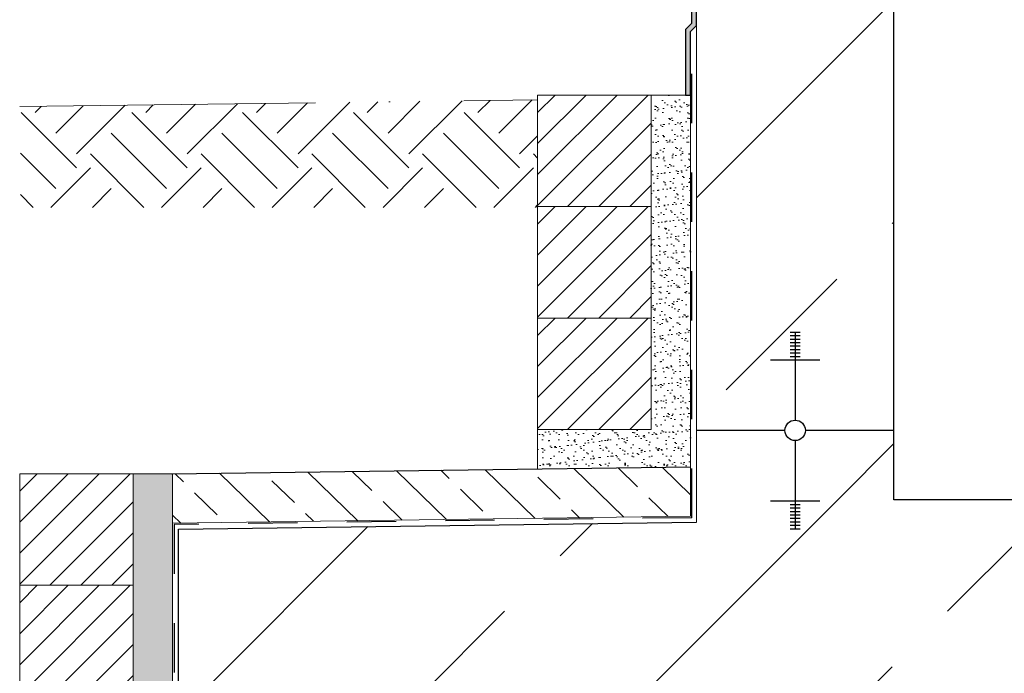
# Model space of a CAD drawing. Header units: millimetres. Extents: x -14064 to 10606674, y -83552 to 74051.
# Tile 576 of 656: x 27836 to 28834, y -16307 to -15644. Entities that reach past the tile are written whole.
import ezdxf

# ---------------------------------------------------------------- set-up
doc = ezdxf.new("R2010")
doc.units = ezdxf.units.MM
doc.linetypes.add('ACAD_ISO10W100', pattern=[18, 12, -3, 0, -3])
doc.linetypes.add('JIS_02_1.0', pattern=[2, 1, -1])
doc.layers.add('Bemaßung', color=7, linetype='Continuous', lineweight=9)
pattern_1 = [(45, (-89874.83, 22034.33), (-224.5064, 224.5064), []), (45, (-89650.32, 22034.33), (-224.5064, 224.5064), [158.75, -79.375])]

msp = doc.modelspace()

# ---------------------------------------------------------------- hatches: boundary and pattern name
at = {"lineweight": 9}
h = msp.add_hatch(dxfattribs=at)
h.set_pattern_fill('ANSI33', color=256, scale=50)
h.set_pattern_definition(pattern_1)
h.paths.add_polyline_path([(30422.43875, -14930.1425), (30222.43875, -14930.1425), (30222.43875, -16130.69929), (29982.43875, -16130.69929), (29982.43875, -16350.1425), (30082.43875, -16350.1425), (30082.43875, -16360.1425), (29982.43875, -16360.1425), (29982.43875, -16520.1425), (30082.43875, -16520.1425), (30082.43875, -16530.14263), (30694.70337, -16530.14219), (30694.70337, -16124.3884), (30422.43875, -16128.02668), (30422.43875, -15638.95109), (30374.93847, -15638.95109), (30374.93847, -15635.81073), (30422.43875, -15635.81073)])
h.paths.add_polyline_path([(28862.43875, -16350.1425), (28962.43875, -16350.1425), (28962.43875, -16130.69929), (28722.43875, -16130.69929), (28522.43875, -16130.69929), (28522.43875, -16153.41644), (27997.43875, -16160.43203), (27997.16248, -16514.1425), (28114.93738, -16514.1425), (28114.93738, -16512.1425), (28274.93738, -16512.1425), (28400.02442, -16514.1425), (28400.02442, -16524.1425), (28446.42442, -16524.1425), (28446.42442, -16530.1438), (28862.43875, -16530.1435), (28862.43875, -16520.1425), (28962.43875, -16520.1425), (28962.43875, -16360.1425), (28862.43875, -16360.1425)])
h.paths.add_polyline_path([(28386.42442, -16564.1425), (28386.42442, -16530.1425), (27997.14998, -16530.1425), (27996.80715, -16969.07531), (28397.43892, -16969.07531), (28397.43876, -16564.14502)])
h.paths.add_polyline_path([(29472.43875, -16130.69929), (29363.57702, -16130.69929), (29360.57919, -16136.99255), (29364.71596, -16186.61667), (29370.23164, -16216.94261), (29375.74733, -16236.2408), (29385.40012, -16316.19065), (29382.68304, -16350.1425), (29472.43875, -16350.1425)])
h.paths.add_polyline_path([(29472.43875, -16360.1425), (29380.81645, -16360.1425), (29375.74733, -16386.49162), (29379.88443, -16418.19579), (29388.15796, -16437.49419), (29397.81041, -16448.52173), (29400.56826, -16462.30615), (29404.0952, -16520.1425), (29472.43875, -16520.1425)])
h.paths.add_polyline_path([(29972.43875, -16360.1425), (29472.43875, -16360.1425), (29472.43875, -16520.1425), (29972.43875, -16520.1425)])
h.paths.add_polyline_path([(29972.43875, -16130.69929), (29472.43875, -16130.69929), (29472.43875, -16350.1425), (29972.43875, -16350.1425)])
h.paths.add_polyline_path([(29972.43875, -16520.1425), (29472.43875, -16520.1425), (29472.43875, -16530.14307), (29972.43875, -16530.14271)])
h.paths.add_polyline_path([(29472.43875, -16520.1425), (29404.0952, -16520.1425), (29404.70505, -16530.14312), (29472.43875, -16530.14307)])
h.paths.add_polyline_path([(29472.43875, -16350.1425), (29382.74028, -16350.1425), (29380.81645, -16360.1425), (29472.43875, -16360.1425)])
h.paths.add_polyline_path([(29972.43875, -16350.1425), (29472.43875, -16350.1425), (29472.43875, -16360.1425), (29972.43875, -16360.1425)])
h.paths.add_polyline_path([(30082.43875, -16350.1425), (29972.43875, -16350.1425), (29972.43875, -16360.1425), (30082.43875, -16360.1425)])
h.paths.add_polyline_path([(30082.43875, -16520.1425), (29982.43875, -16520.1425), (29972.43875, -16520.1425), (29972.43875, -16530.14271), (30082.43875, -16530.14263)])
h.paths.add_polyline_path([(29982.43875, -16130.69929), (29972.43875, -16130.69929), (29972.43875, -16350.1425), (29982.43875, -16350.1425)])
h = msp.add_hatch(dxfattribs=at)
h.set_pattern_fill('ANSI33', color=256, scale=50)
h.set_pattern_definition(pattern_1)
h.paths.add_polyline_path([(28522.43875, -14930.1425), (28722.43875, -14930.1425), (28722.43875, -16130.69929), (28522.43875, -16130.69929)])
h = msp.add_hatch(color=256)
h.dxf.hatch_style = 1
h.paths.add_polyline_path([(28522.43875, -15600.21122), (28517.43136, -15600.21122), (28517.43136, -15622.60551), (28522.43544, -15622.60551)])
h.paths.add_polyline_path([(28522.43544, -15622.60551), (28517.43136, -15622.60551), (28517.43136, -15625.74587), (28522.43497, -15625.74587)])
h.paths.add_polyline_path([(28522.43497, -15625.74587), (28517.43136, -15625.74587), (28517.43136, -15633.58992), (28517.43136, -15648.14015), (28511.43875, -15654.13276), (28511.43875, -15720.56361), (28516.43875, -15720.56361), (28516.43875, -15656.20383), (28522.43136, -15650.21122)])
h = msp.add_hatch()
h.set_pattern_fill('EARTH', color=256, scale=12.5, angle=45, style=0)
h.set_pattern_definition([(45, (4994.34, 21824.5), (7e-15, 112.2532), [79.375, -79.375]), (45, (4973.29, 21845.546), (7e-15, 112.2532), [79.375, -79.375]), (45, (4952.24, 21866.59), (7e-15, 112.2532), [79.375, -79.375]), (135, (4952.24, 21880.625), (-112.2532, 7e-15), [79.375, -79.375]), (135, (4973.29, 21901.67), (-112.2532, 7e-15), [79.375, -79.375]), (135, (4994.34, 21922.72), (-112.2532, 7e-15), [79.375, -79.375])])
h.paths.add_polyline_path([(28361.43875, -15725.27941), (27837.13754, -15732.28566), (27837.10445, -15834.3672), (28361.43875, -15834.3672)])
at = {"lineweight": 5}
h = msp.add_hatch(dxfattribs=at)
h.set_pattern_fill('ANSI31', color=256, scale=7, style=0)
h.set_pattern_definition([(45, (-59034.726, 21929.104), (-15.715448, 15.715448), [])])
h.paths.add_polyline_path([(28476.43875, -15720.56361), (28361.43875, -15720.56361), (28361.43875, -15833.56361), (28476.43875, -15833.56361)])
h = msp.add_hatch(dxfattribs=at)
h.set_pattern_fill('ANSI31', color=256, scale=7, style=0)
h.set_pattern_definition([(45, (-59034.726, 21816.104), (-15.715448, 15.715448), [])])
h.paths.add_polyline_path([(28476.43875, -15833.56361), (28361.43875, -15833.56361), (28361.43875, -15946.56361), (28476.43875, -15946.56361)])
h = msp.add_hatch(dxfattribs=at)
h.set_pattern_fill('ANSI31', color=256, scale=7, style=0)
h.set_pattern_definition([(45, (-59034.726, 21703.104), (-15.715448, 15.715448), [])])
h.paths.add_polyline_path([(28476.43875, -15946.56361), (28361.43875, -15946.56361), (28361.43875, -16059.56361), (28476.43875, -16059.56361)])
at = {"lineweight": 9}
h = msp.add_hatch(dxfattribs=at)
h.set_pattern_fill('ANSI33', color=256, scale=10, angle=90.76559959)
h.set_pattern_definition([(135.7656, (-84582.024, 20518.64), (-44.29731, -45.497236), []), (135.7656, (-84582.624, 20563.54), (-44.29731, -45.497236), [31.75, -15.875])])
h.paths.add_polyline_path([(30428.43875, -16071.94223), (30428.43875, -16121.94669), (30694.70337, -16118.38859), (30694.70337, -16068.38413)])
h.paths.add_polyline_path([(28516.43875, -16147.4968), (28516.43875, -16097.49234), (27990.75261, -16104.5171), (27991.4207, -16154.51264)])
at = {"lineweight": 5}
h = msp.add_hatch(dxfattribs=at)
h.set_pattern_fill('ANSI31', color=256, scale=7, style=0)
h.set_pattern_definition([(45, (-59559.726, 21545.235), (-15.715448, 15.715448), [])])
h.paths.add_polyline_path([(27951.43906, -16104.43234), (27836.43906, -16104.43234), (27836.43906, -16217.43234), (27951.43906, -16217.43234)])
h = msp.add_hatch(dxfattribs=at)
h.set_pattern_fill('ANSI31', color=256, scale=7, style=0)
h.set_pattern_definition([(45, (-59559.726, 21432.235), (-15.715448, 15.715448), [])])
h.paths.add_polyline_path([(27951.43906, -16217.43234), (27836.43906, -16217.43234), (27836.43906, -16330.43234), (27951.43906, -16330.43234)])
at = {"layer": 'Bemaßung', "lineweight": 5}
h = msp.add_hatch(dxfattribs=at)
h.set_pattern_fill('AR-SAND', color=256, scale=0.25)
h.set_pattern_definition([(37.5, (-89874.827, 22034.327), (-0.4000078, 12.2353309), [0, -9.652, 0, -10.795, 0, -10.31875]), (7.5, (-89874.827, 22034.327), (11.238082, 17.9206275), [0, -5.207, 0, -8.6995, 0, -3.33375]), (327.5, (-89882.638, 22034.327), (19.7748093, 0.0359296), [0, -3.175, 0, -11.43, 0, -14.9225]), (317.5, (-89882.638, 22034.327), (19.0889113, 5.573233), [0, -1.5875, 0, -7.493, 0, -8.5725])])
h.paths.add_polyline_path([(28516.43875, -15720.56361), (28511.43875, -15720.56361), (28476.43875, -15720.56361), (28476.43875, -15833.56361), (28476.43875, -15946.56361), (28476.43875, -16059.56361), (28361.43875, -16059.56361), (28361.43875, -16099.56361), (28516.43875, -16097.49234)])
h = msp.add_hatch(dxfattribs=at)
h.set_pattern_fill('AR-SAND', color=256, scale=0.25)
h.set_pattern_definition([(37.5, (-84425.813, 22019.635), (-0.4000078, 12.2353309), [0, -9.652, 0, -10.795, 0, -10.31875]), (7.5, (-84425.813, 22019.635), (11.238082, 17.9206275), [0, -5.207, 0, -8.6995, 0, -3.33375]), (327.5, (-84433.623, 22019.635), (19.7748093, 0.0359296), [0, -3.175, 0, -11.43, 0, -14.9225]), (317.5, (-84433.623, 22019.635), (19.0889113, 5.573233), [0, -1.5875, 0, -7.493, 0, -8.5725])])
h.paths.add_polyline_path([(27951.43906, -16969.07531), (27991.43906, -16969.07531), (27991.43906, -16104.43234), (27951.43906, -16104.43234)])

# ---------------------------------------------------------------- linework, layer by layer
at = {"lineweight": 9}
for p, q in [((28522.43875, -16153.41644), (28522.43875, -14930.1425)), ((28516.43875, -16147.4968), (28516.43875, -15656.20383)), ((27991.43906, -16154.43234), (27991.43906, -16104.43234)), ((28516.43875, -16147.4968), (27991.43906, -16154.51239)), ((27991.43906, -16154.43234), (27991.43906, -16969.07531))]:
    msp.add_line(p, q, dxfattribs=at)
for p, q in [((28722.43875, -16130.69929), (28722.43875, -14930.1425)), ((28617.43875, -15960.77875), (28627.43875, -15960.77875)), ((28617.43875, -15964.29865), (28627.43875, -15964.29865)), ((28617.43875, -15967.81856), (28627.43875, -15967.81856)), ((28622.43875, -15960.43203), (28622.43875, -16050.0795)), ((28617.43875, -15971.33846), (28627.43875, -15971.33846)), ((28617.43875, -15974.85837), (28627.43875, -15974.85837)), ((28617.43875, -15978.37827), (28627.43875, -15978.37827)), ((28617.43875, -15981.89818), (28627.43875, -15981.89818)), ((28617.43875, -15985.41808), (28627.43875, -15985.41808)), ((28597.43875, -15988.93799), (28647.43875, -15988.93799)), ((28612.08622, -16060.43203), (28522.43875, -16060.43203)), ((28722.43875, -16060.43203), (28632.79128, -16060.43203)), ((28622.43875, -16070.78456), (28622.43875, -16160.43203)), ((27990.75261, -16104.5171), (28516.43875, -16097.49234)), ((28597.43875, -16131.92607), (28647.43875, -16131.92607)), ((28617.43875, -16135.44598), (28627.43875, -16135.44598)), ((28962.43875, -16130.69929), (28722.43875, -16130.69929)), ((28617.43875, -16138.96588), (28627.43875, -16138.96588)), ((28617.43875, -16142.48579), (28627.43875, -16142.48579)), ((28617.43875, -16146.00569), (28627.43875, -16146.00569)), ((27997.43875, -16160.43203), (28522.43875, -16153.41644)), ((28617.43875, -16149.52559), (28627.43875, -16149.52559)), ((28617.43875, -16153.0455), (28627.43875, -16153.0455)), ((28617.43875, -16156.5654), (28627.43875, -16156.5654)), ((27996.80715, -16969.07531), (27997.43875, -16160.43203)), ((28617.43875, -16160.08531), (28627.43875, -16160.08531))]:
    msp.add_line(p, q)
at = {"linetype": 'JIS_02_1.0', "lineweight": 25, "ltscale": 50}
for p, q in [((28517.85296, -16148.89225), (28517.85296, -15654.78961)), ((28517.85296, -16148.89225), (27992.85328, -16155.90783)), ((27992.85328, -16155.90783), (27992.85328, -16969.07531))]:
    msp.add_line(p, q, dxfattribs=at)
at = {"linetype": 'ACAD_ISO10W100', "lineweight": 13, "ltscale": 25}
for p, q in [((27836.43906, -15732.295), (28361.43875, -15725.27941)), ((28476.43875, -15720.56361), (28516.43875, -15720.56361)), ((28361.43875, -16059.56361), (28361.43875, -16099.56361)), ((27991.43906, -16104.43234), (27951.43906, -16104.43234)), ((27951.43906, -16104.43234), (27951.43906, -16969.07531))]:
    msp.add_line(p, q, dxfattribs=at)
msp.add_lwpolyline([(28516.43875, -15720.56355), (28516.43875, -15656.20383), (28522.43136, -15650.21122), (28522.43875, -15600.21122), (28517.43136, -15600.21122), (28517.43136, -15648.14015), (28511.43875, -15654.13276), (28511.43875, -15720.56361), (28516.43875, -15720.56361)])
at = {"lineweight": 9}
for points in [[(28476.43875, -15720.56361), (28361.43875, -15720.56361), (28361.43875, -15833.56361), (28476.43875, -15833.56361), (28476.43875, -15720.56361)], [(28476.43875, -15833.56361), (28361.43875, -15833.56361), (28361.43875, -15946.56361), (28476.43875, -15946.56361), (28476.43875, -15833.56361)], [(28476.43875, -15946.56361), (28361.43875, -15946.56361), (28361.43875, -16059.56361), (28476.43875, -16059.56361), (28476.43875, -15946.56361)], [(27951.43906, -16104.43234), (27836.43906, -16104.43234), (27836.43906, -16217.43234), (27951.43906, -16217.43234), (27951.43906, -16104.43234)], [(27951.43906, -16217.43234), (27836.43906, -16217.43234), (27836.43906, -16330.43234), (27951.43906, -16330.43234), (27951.43906, -16217.43234)]]:
    msp.add_lwpolyline(points, dxfattribs=at)
msp.add_circle((28622.43875, -16060.43203), 10.35253)

doc.saveas('drawing.dxf')
